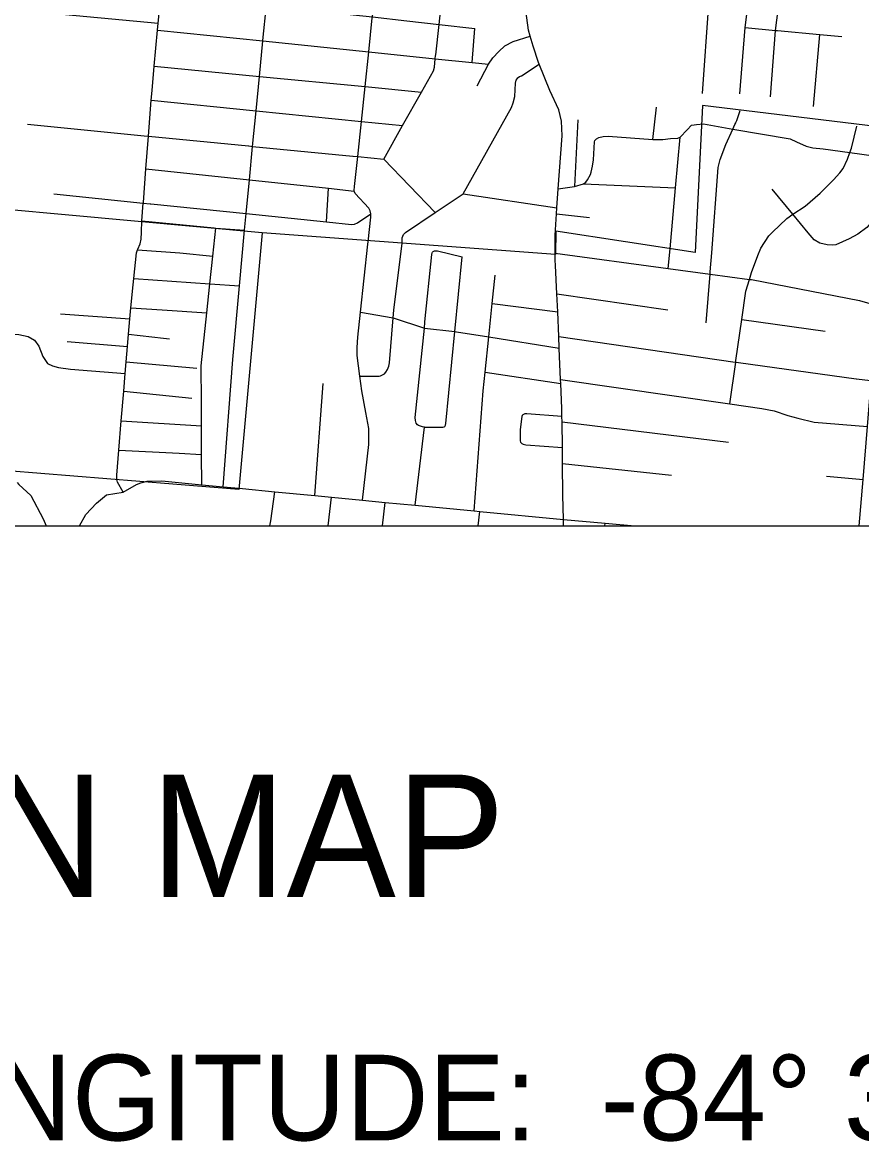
# Model space of a CAD drawing. Extents: x 0 to 69.5, y -4.5 to 22.
# Drawn here: x 5.602 to 6.973, y 13.194 to 15.023 of the extents above; entities that cross this region are included whole.
import ezdxf

# ---------------------------------------------------------------- set-up
doc = ezdxf.new("R2010")
doc.units = 0
for name, color, linetype in [('GM_X_City_Street', 7, 'Continuous'), ('GM_X_Corporation', 7, 'Continuous'), ('GM_X_County_Road', 7, 'Continuous'), ('GM_X_Township_Subdivision', 7, 'Continuous'), ('GM_X_US_Route', 7, 'Continuous'), ('SH_Data', 7, 'Continuous')]:
    doc.layers.add(name, color=color, linetype=linetype)

msp = doc.modelspace()

# ---------------------------------------------------------------- linework, layer by layer
at = {"layer": 'GM_X_City_Street'}
for points in [[(5.7994, 14.7287), (5.8036, 14.7837), (5.8078, 14.8371), (5.8123, 14.8957), (5.8135, 14.9116), (5.8172, 14.9514), (5.8227, 15.0103), (5.8238, 15.0217), (5.8283, 15.0704), (5.8331, 15.1226), (5.8363, 15.1573), (5.8384, 15.1798), (5.8514, 15.2403), (5.8577, 15.298)], [(5.9646, 14.6836), (5.9672, 14.7104), (5.9726, 14.7656), (5.9779, 14.8204), (5.9835, 14.8784), (5.989, 14.9347), (5.9946, 14.9926), (5.9947, 14.9935), (6.0007, 15.0512), (6.0063, 15.1051), (6.0122, 15.1622), (6.0182, 15.2201), (6.03, 15.2801)], [(6.1663, 14.6603), (6.1668, 14.6642), (6.1712, 14.7045), (6.1712, 14.7102), (6.17, 14.7149), (6.1679, 14.7194), (6.1454, 14.7435), (6.144, 14.7461), (6.1438, 14.7474), (6.1436, 14.7485), (6.1444, 14.7549), (6.1495, 14.8036), (6.1556, 14.8611), (6.1616, 14.918), (6.1675, 14.9747), (6.1734, 15.0304), (6.1736, 15.0319), (6.1798, 15.0876), (6.1861, 15.1446), (6.2008, 15.2629)], [(6.2769, 14.9701), (6.2824, 15.0197), (6.2887, 15.0766), (6.2951, 15.1336), (6.3139, 15.2509)], [(6.7127, 14.9065), (6.7231, 15.053), (6.7426, 15.1905)], [(6.7735, 14.9063), (6.7826, 15.0145), (6.8038, 15.1813)], [(6.8236, 14.9014), (6.8322, 15.0099), (6.853, 15.1746)], [(5.8341, 15.0698), (5.8342, 15.0698), (6.0007, 15.0512), (6.0562, 15.045), (6.1159, 15.0383), (6.1736, 15.0319), (6.2295, 15.0256), (6.2824, 15.0197), (6.3407, 15.0132)], [(5.6316, 15.0398), (5.8238, 15.0217)], [(5.8227, 15.0103), (5.9946, 14.9926), (6.1675, 14.9747), (6.2762, 14.9635), (6.3363, 14.9573), (6.363, 14.9545), (6.3704, 14.965), (6.3798, 14.9755), (6.3898, 14.9847), (6.4033, 14.9917), (6.4314, 15.0005)], [(6.3363, 14.9573), (6.3407, 15.0132)], [(6.7826, 15.0145), (6.8322, 15.0099), (6.8353, 15.0096)], [(6.8353, 15.0096), (6.8353, 15.0096), (6.9045, 15.0032), (6.9405, 14.9999)], [(6.8943, 14.8854), (6.9045, 15.0032)], [(6.192, 14.7995), (6.2229, 14.8543), (6.2539, 14.909), (6.2734, 14.9436), (6.2747, 14.9497), (6.2762, 14.9635), (6.2768, 14.9686), (6.2769, 14.9701)], [(5.8172, 14.9514), (5.989, 14.9347), (6.1616, 14.918), (6.2539, 14.909)], [(6.2219, 14.6621), (6.2223, 14.671), (6.2231, 14.6736), (6.2245, 14.6762), (6.2278, 14.6794), (6.2763, 14.7122), (6.3219, 14.743), (6.4006, 14.8838), (6.4034, 14.8913), (6.4059, 14.9019), (6.4071, 14.9236), (6.4084, 14.9285), (6.4098, 14.9309), (6.4109, 14.9324), (6.4115, 14.933), (6.414, 14.9343), (6.4173, 14.9359), (6.4458, 14.9549)], [(6.3447, 14.9192), (6.363, 14.9545)], [(5.8123, 14.8957), (5.9835, 14.8784), (6.1556, 14.8611), (6.2229, 14.8543)], [(6.6317, 14.8317), (6.6374, 14.8843)], [(6.7672, 14.8594), (6.7687, 14.8628), (6.7742, 14.8791)], [(5.6101, 14.8564), (5.8007, 14.8377), (5.8009, 14.8377)], [(6.4769, 14.7508), (6.5035, 14.7547), (6.5181, 14.7593), (6.5219, 14.7619), (6.5246, 14.7655), (6.5295, 14.7742), (6.5309, 14.7783), (6.533, 14.7881), (6.5348, 14.7984), (6.5363, 14.8276), (6.537, 14.8302), (6.5397, 14.8328), (6.5436, 14.835), (6.5504, 14.8364), (6.5588, 14.837), (6.6317, 14.8317), (6.6351, 14.8315), (6.648, 14.8316), (6.6606, 14.8332), (6.6725, 14.8338), (6.6762, 14.8355), (6.6879, 14.8474), (6.6945, 14.8549), (6.6991, 14.8555), (6.7029, 14.8562), (6.7143, 14.8571)], [(6.5092, 14.8639), (6.5035, 14.7547)], [(6.7143, 14.8571), (6.7624, 14.8487), (6.8557, 14.8325), (6.8662, 14.828), (6.8819, 14.8207), (6.8932, 14.8181), (6.9099, 14.8161), (6.9533, 14.8102), (7.1332, 14.7855), (7.1886, 14.7802), (7.203, 14.7794), (7.2129, 14.7795), (7.2262, 14.781), (7.2315, 14.7815), (7.2346, 14.7815), (7.2494, 14.7793), (7.2903, 14.7734), (7.293, 14.7725), (7.295, 14.7713), (7.2976, 14.7687), (7.2995, 14.7659)], [(6.7277, 14.6463), (6.7385, 14.7856), (6.7414, 14.7989), (6.751, 14.8234), (6.7624, 14.8487), (6.7657, 14.8561), (6.767, 14.859), (6.7672, 14.8594)], [(6.7673, 14.4706), (6.7767, 14.5373), (6.7833, 14.5838), (6.7895, 14.603), (6.793, 14.614), (6.8029, 14.6418), (6.8082, 14.6542), (6.8213, 14.674), (6.8272, 14.6802), (6.8507, 14.7027), (6.8605, 14.7093), (6.8802, 14.7224), (6.9051, 14.7437), (6.9267, 14.7655), (6.9372, 14.7769), (6.9424, 14.7844), (6.9493, 14.7994), (6.9533, 14.8102), (6.9559, 14.8174), (6.965, 14.8536)], [(5.8009, 14.8377), (5.8078, 14.8371), (5.9713, 14.8211), (5.9715, 14.821)], [(6.6597, 14.6531), (6.6687, 14.7524), (6.6762, 14.8355)], [(5.9715, 14.821), (5.9779, 14.8204), (6.1418, 14.8044), (6.1421, 14.8044)], [(6.1421, 14.8044), (6.1495, 14.8036), (6.192, 14.7995), (6.2763, 14.7122)], [(5.8036, 14.7837), (5.9726, 14.7656), (6.1017, 14.7519), (6.1438, 14.7474)], [(5.6529, 14.7426), (5.7993, 14.7276), (5.8107, 14.7264), (5.8114, 14.7263)], [(6.0986, 14.6969), (6.1017, 14.7519)], [(6.3219, 14.743), (6.475, 14.7198)], [(6.5181, 14.7593), (6.6687, 14.7524)], [(7.011, 14.7269), (6.9963, 14.7053), (6.981, 14.6875), (6.9666, 14.6769), (6.9522, 14.6694), (6.9304, 14.6597), (6.9248, 14.659), (6.9163, 14.6594), (6.9042, 14.662), (6.8953, 14.6676), (6.8855, 14.6792), (6.8605, 14.7093), (6.8266, 14.7502)], [(5.7971, 14.6986), (5.7993, 14.7276), (5.7994, 14.7283), (5.7994, 14.7287)], [(5.8114, 14.7263), (5.9672, 14.7104), (6.0986, 14.6969), (6.1391, 14.6927), (6.1444, 14.6934), (6.149, 14.6952), (6.1712, 14.7102)], [(6.4744, 14.71), (6.5282, 14.7043)], [(6.1573, 14.2422), (6.1677, 14.3331), (6.1676, 14.3593), (6.1626, 14.3852), (6.1565, 14.4206), (6.1532, 14.445), (6.1487, 14.4784), (6.1485, 14.4917), (6.1498, 14.5088), (6.1542, 14.5495), (6.1663, 14.6603)], [(6.1532, 14.445), (6.1846, 14.4449), (6.1866, 14.4453), (6.191, 14.4473), (6.1931, 14.4488), (6.1956, 14.4514), (6.1984, 14.4558), (6.2005, 14.4612), (6.2016, 14.4665), (6.2077, 14.5403), (6.2087, 14.5529), (6.2219, 14.6621)], [(6.6567, 14.621), (6.6597, 14.6531)], [(6.2584, 14.3616), (6.2886, 14.3612), (6.2907, 14.3619), (6.2919, 14.3628), (6.2929, 14.3648), (6.2935, 14.3677), (6.3082, 14.5177), (6.3203, 14.6399)], [(6.2594, 14.5333), (6.2594, 14.5335), (6.2705, 14.6436), (6.2713, 14.6465), (6.2717, 14.6477), (6.2725, 14.6485), (6.2738, 14.6493), (6.2752, 14.6496), (6.2775, 14.6499), (6.2798, 14.6499), (6.3203, 14.6399)], [(6.4722, 14.646), (6.6567, 14.621), (6.7251, 14.6117), (6.7895, 14.603), (6.7929, 14.6026), (6.9693, 14.5686), (6.9863, 14.5633), (7.0087, 14.5568), (7.0418, 14.5473), (7.0638, 14.5431), (7.1013, 14.5385), (7.2291, 14.5294), (7.2469, 14.5264), (7.2651, 14.5219), (7.2791, 14.5189), (7.2823, 14.5188), (7.2874, 14.5185), (7.2943, 14.519), (7.3072, 14.521), (7.3202, 14.5234), (7.3285, 14.5233), (7.3415, 14.5227)], [(6.7253, 14.6151), (6.7277, 14.6463), (6.7277, 14.6463)], [(6.7189, 14.5319), (6.7251, 14.6117), (6.7253, 14.6151), (6.7253, 14.6151)], [(6.3399, 14.2247), (6.3546, 14.4208), (6.3577, 14.4513), (6.3636, 14.509), (6.3692, 14.5633), (6.374, 14.61)], [(6.4749, 14.5796), (6.6559, 14.5533)], [(6.3692, 14.5633), (6.4762, 14.5502)], [(6.1542, 14.5495), (6.2077, 14.5403), (6.2584, 14.5235), (6.3082, 14.5177), (6.3109, 14.5174), (6.3636, 14.509), (6.4788, 14.4905)], [(6.2435, 14.2339), (6.2584, 14.3616), (6.2554, 14.3621), (6.249, 14.3641), (6.247, 14.3652), (6.2449, 14.368), (6.2439, 14.3725), (6.2435, 14.3771), (6.2584, 14.5235), (6.2594, 14.5333)], [(6.7767, 14.5373), (6.9129, 14.5185)], [(6.9685, 14.2), (6.9749, 14.2762), (6.982, 14.3624), (6.9882, 14.4373), (6.9883, 14.4386), (6.993, 14.502), (6.9989, 14.5281), (6.9992, 14.5291), (6.9993, 14.5292)], [(6.478, 14.5099), (6.7663, 14.4679), (6.7669, 14.4678), (6.7713, 14.4672), (6.7716, 14.4671)], [(6.7572, 14.3996), (6.7669, 14.4678), (6.7673, 14.4705), (6.7673, 14.4706)], [(6.3577, 14.4513), (6.4813, 14.4331)], [(6.7716, 14.4671), (6.9638, 14.4407), (6.9643, 14.4407)], [(6.0794, 14.2497), (6.093, 14.4326)], [(6.481, 14.4392), (6.7572, 14.3996), (6.8096, 14.3922), (6.8296, 14.3883), (6.8519, 14.3803), (6.8685, 14.3761), (6.895, 14.3699), (6.982, 14.3624)], [(6.9643, 14.4407), (6.9872, 14.4375), (6.9882, 14.4373), (6.9942, 14.436), (6.9946, 14.4359)], [(6.4832, 14.3791), (6.4256, 14.3833), (6.4225, 14.383), (6.4192, 14.3817), (6.4182, 14.3807), (6.4174, 14.379), (6.4149, 14.3577)], [(6.4833, 14.3704), (6.7553, 14.3367)], [(6.4149, 14.3577), (6.4149, 14.3394), (6.4156, 14.337), (6.4178, 14.3348), (6.4196, 14.3337), (6.4239, 14.3324), (6.4838, 14.3282)], [(6.4841, 14.302), (6.6622, 14.2831)], [(5.5934, 14.2713), (5.5961, 14.2678), (5.6155, 14.2498), (5.6358, 14.2115), (5.6405, 14.2)], [(6.9154, 14.2816), (6.9749, 14.2762), (6.9751, 14.2761)], [(5.6952, 14.2), (5.7056, 14.2189), (5.7228, 14.2373), (5.739, 14.2508)], [(5.9612, 14.261), (6.014, 14.256), (6.0794, 14.2497), (6.1065, 14.2471), (6.1573, 14.2422), (6.1943, 14.2386), (6.2435, 14.2339), (6.3399, 14.2247), (6.3489, 14.2238), (6.4857, 14.2107)], [(6.0061, 14.2), (6.0061, 14.2), (6.0076, 14.2084), (6.014, 14.256)], [(6.1013, 14.2), (6.1065, 14.2471)], [(6.1898, 14.2), (6.1943, 14.2386)], [(6.3465, 14.2), (6.3489, 14.2238)], [(6.4857, 14.2107), (6.5538, 14.2044), (6.602, 14.2)], [(6.5533, 14.2), (6.5538, 14.2044)]]:
    msp.add_lwpolyline(points, dxfattribs=at)
at = {"layer": 'GM_X_Corporation'}
msp.add_line((4.7755, 14.2), (7.1307, 14.2), dxfattribs=at)
for points in [[(6.9956, 14.8531), (6.7125, 14.887), (6.701, 14.6468), (6.473, 14.6817), (6.4728, 14.6434), (5.9933, 14.679), (5.254, 14.7467), (5.2688, 14.7224), (5.187, 14.6653), (5.1701, 14.6893), (5.1899, 14.7022), (5.1782, 14.7342), (5.1751, 14.7498), (5.1856, 14.7529), (5.1229, 14.7587), (5.0962, 14.8253), (5.0967, 14.8513), (5.1434, 14.8494), (5.1387, 14.8608), (5.1692, 14.8604), (5.1692, 14.8783), (5.3269, 14.8644), (5.36, 15.3466)], [(6.9956, 14.8531), (6.7125, 14.887), (6.701, 14.6468), (6.473, 14.6817), (6.4728, 14.6434), (5.9933, 14.679), (5.9556, 14.2595), (5.5778, 14.2901), (5.5429, 14.3154), (5.5247, 14.3232), (5.4502, 14.341), (5.4099, 14.3661), (5.3427, 14.4372), (5.2834, 14.4983), (5.256, 14.5372), (5.1809, 14.5414), (5.1758, 14.3448), (4.9577, 14.3554), (4.7915, 14.3718), (4.7755, 14.2)]]:
    msp.add_lwpolyline(points, dxfattribs=at)
at = {"layer": 'GM_X_County_Road'}
for points in [[(5.7664, 14.2552), (5.757, 14.2718), (5.7563, 14.276), (5.7561, 14.2801), (5.756, 14.2832), (5.7594, 14.3241), (5.7634, 14.372), (5.7674, 14.4203), (5.7698, 14.4494), (5.7714, 14.4681), (5.7735, 14.4934), (5.7751, 14.5133), (5.7772, 14.5385), (5.779, 14.5563), (5.7828, 14.5939), (5.7839, 14.6042), (5.7882, 14.6463), (5.79, 14.6512), (5.7905, 14.6524), (5.7944, 14.6611), (5.7956, 14.6686), (5.7962, 14.6802), (5.7971, 14.6986)], [(5.93, 14.264), (5.9453, 14.4722), (5.9563, 14.5922), (5.9646, 14.6836)], [(5.739, 14.2508), (5.7391, 14.2508), (5.7664, 14.2552), (5.7883, 14.2678), (5.7955, 14.2705), (5.8055, 14.2731), (5.8296, 14.2737), (5.8947, 14.2674), (5.93, 14.264), (5.9612, 14.261)]]:
    msp.add_lwpolyline(points, dxfattribs=at)
at = {"layer": 'GM_X_Township_Subdivision'}
for points in [[(5.7971, 14.6986), (5.9152, 14.687)], [(5.8947, 14.2674), (5.8946, 14.3167), (5.8945, 14.3638), (5.8944, 14.4249), (5.8938, 14.4397), (5.8938, 14.4421), (5.894, 14.4618), (5.9032, 14.5481), (5.9082, 14.5955), (5.9131, 14.6411), (5.918, 14.6867)], [(5.9152, 14.687), (5.918, 14.6867), (5.9646, 14.6836)], [(5.79, 14.6512), (5.859, 14.6461), (5.9131, 14.6411)], [(5.7839, 14.6042), (5.9082, 14.5955), (5.9563, 14.5922)], [(5.6638, 14.5466), (5.7772, 14.5385)], [(5.779, 14.5563), (5.8301, 14.5532), (5.9032, 14.5481)], [(5.545, 14.5162), (5.5961, 14.5129), (5.6111, 14.5096), (5.6215, 14.5038), (5.6286, 14.494), (5.6354, 14.4771), (5.6429, 14.4654), (5.6507, 14.4615), (5.6608, 14.4589), (5.6803, 14.4563), (5.7698, 14.4494)], [(5.7751, 14.5133), (5.8325, 14.507)], [(5.8325, 14.507), (5.8421, 14.506)], [(5.6751, 14.5013), (5.7735, 14.4934)], [(5.7714, 14.4681), (5.8868, 14.4577)], [(5.7674, 14.4203), (5.8787, 14.4091)], [(5.7634, 14.372), (5.8945, 14.3638)], [(5.7594, 14.3241), (5.8579, 14.3188), (5.8946, 14.3167)]]:
    msp.add_lwpolyline(points, dxfattribs=at)
at = {"layer": 'GM_X_US_Route'}
for points in [[(6.4722, 14.675), (6.4744, 14.71), (6.475, 14.7198), (6.4769, 14.7508), (6.4835, 14.8378), (6.4822, 14.8614), (6.4781, 14.8802), (6.4635, 14.9116), (6.4458, 14.9549), (6.4449, 14.9572), (6.4362, 14.9842), (6.4314, 15.0005), (6.4285, 15.0103), (6.4213, 15.0632)], [(6.4723, 14.6346), (6.4722, 14.646), (6.472, 14.6644), (6.4719, 14.6703), (6.4722, 14.675)], [(6.4857, 14.2107), (6.4847, 14.2506), (6.4841, 14.302), (6.4838, 14.3282), (6.4833, 14.3704), (6.4832, 14.3791), (6.483, 14.392), (6.4813, 14.4331), (6.481, 14.4392), (6.4794, 14.4769), (6.4788, 14.4905), (6.478, 14.5099), (6.4762, 14.5502), (6.4749, 14.5796), (6.4724, 14.6258), (6.4723, 14.6346)], [(6.4856, 14.2), (6.4857, 14.2107)]]:
    msp.add_lwpolyline(points, dxfattribs=at)
at = {"layer": 'SH_Data'}
msp.add_line((2, 14.2), (8.8, 14.2), dxfattribs=at)

# ---------------------------------------------------------------- texts
for s, height, p in [('LOCATION MAP', 0.2, (4.3691, 13.5938)), ('LATITUDE:  39° 16\' 12"     LONGITUDE:  -84° 34\' 26"', 0.14, (3.071, 13.1959))]:
    msp.add_text(s, height=height, dxfattribs=at).set_placement(p)

doc.saveas('drawing.dxf')
